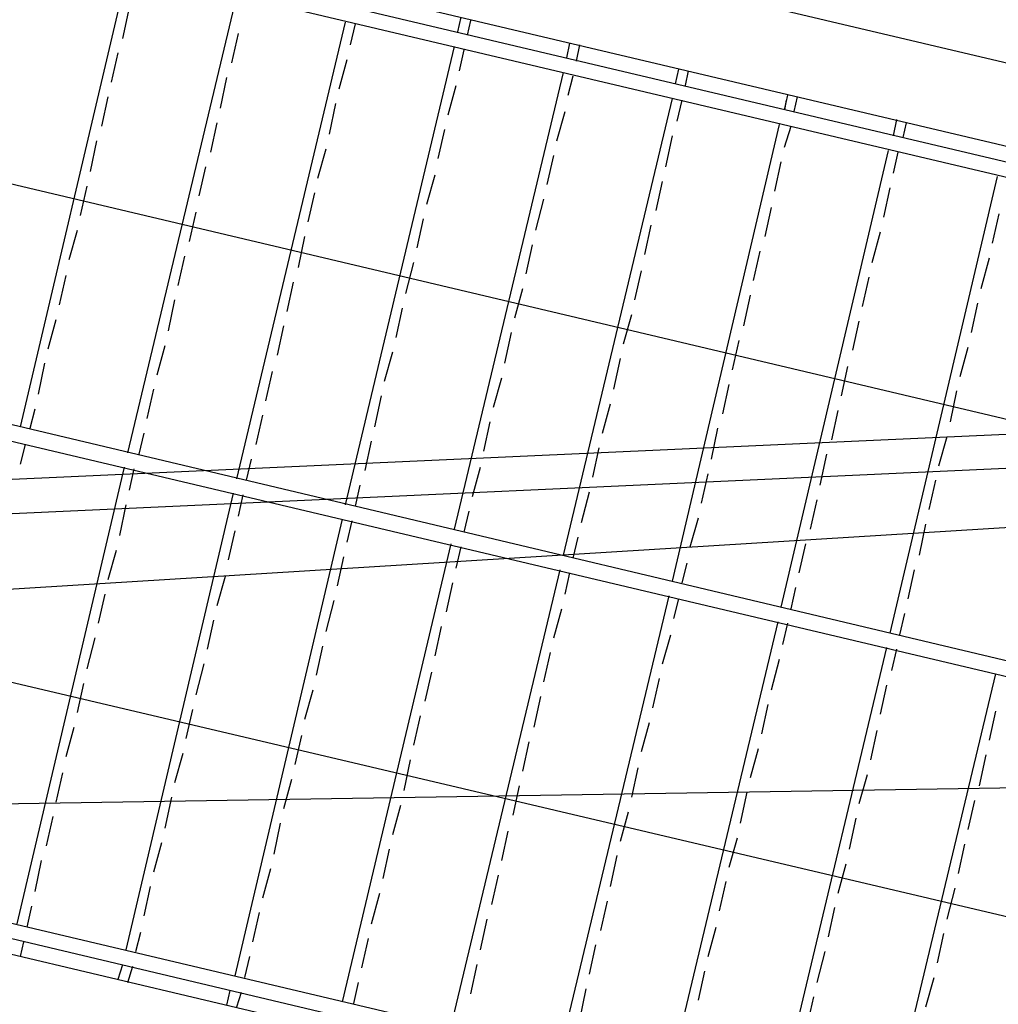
# Model space of a CAD drawing. Header units: feet. Extents: x -79 to 198, y -22 to 181.
# Tile 626 of 656: x 74.59 to 82.62, y 140.65 to 148.73. Entities that reach past the tile are written whole.
import ezdxf

# ---------------------------------------------------------------- set-up
doc = ezdxf.new("R2010")
doc.units = ezdxf.units.FT
doc.layers.add('A-LINEA', color=7, linetype='CONTINUOUS')

msp = doc.modelspace()

# ---------------------------------------------------------------- linework, layer by layer
at = {"layer": 'A-LINEA'}
for p, q in [((96.9333, 145.0044), (71.2267, 151.0844)), ((96.9333, 145.0044), (71.2267, 151.0844)), ((96.1333, 144.5111), (71.72, 150.2844)), ((96.1333, 144.5111), (71.72, 150.2844)), ((71.6933, 150.1644), (88.8933, 146.0978)), ((71.6933, 150.1644), (88.8933, 146.0978)), ((71.6667, 150.0444), (88.8667, 145.9778)), ((71.6667, 150.0444), (88.8667, 145.9778)), ((74.6, 145.3911), (75.48, 149.1378)), ((74.6, 145.3911), (75.48, 149.1378)), ((75.48, 145.1778), (76.3733, 148.9244)), ((75.48, 145.1778), (76.3733, 148.9244)), ((75.44, 148.5778), (75.4933, 148.8311)), ((75.44, 148.5778), (75.4933, 148.8311)), ((75.44, 148.5778), (75.4933, 148.8311)), ((75.44, 148.5778), (75.4933, 148.8311)), ((76.3733, 144.9644), (77.2667, 148.7111)), ((76.3733, 144.9644), (77.2667, 148.7111)), ((77.3067, 148.5244), (77.3467, 148.6978)), ((77.3067, 148.5244), (77.3467, 148.6978)), ((77.3067, 148.5244), (77.3467, 148.6978)), ((77.3067, 148.5244), (77.3467, 148.6978)), ((78.1867, 148.6311), (78.2133, 148.7511)), ((78.1867, 148.6311), (78.2133, 148.7511)), ((78.2667, 148.6044), (78.2933, 148.7244)), ((78.2667, 148.6044), (78.2933, 148.7244)), ((76.3333, 148.3778), (76.3867, 148.6178)), ((76.3333, 148.3778), (76.3867, 148.6178)), ((76.3333, 148.3778), (76.3867, 148.6178)), ((76.3333, 148.3778), (76.3867, 148.6178)), ((77.2667, 144.7511), (78.16, 148.5111)), ((77.2667, 144.7511), (78.16, 148.5111)), ((79.08, 148.4178), (79.1067, 148.5378)), ((79.08, 148.4178), (79.1067, 148.5378)), ((79.16, 148.3911), (79.1867, 148.5244)), ((79.16, 148.3911), (79.1867, 148.5244)), ((75.3467, 148.2178), (75.4, 148.4578)), ((75.3467, 148.2178), (75.4, 148.4578)), ((75.3467, 148.2178), (75.4, 148.4578)), ((75.3467, 148.2178), (75.4, 148.4578)), ((78.2, 148.3111), (78.24, 148.4844)), ((78.2, 148.3111), (78.24, 148.4844)), ((77.2133, 148.1644), (77.28, 148.4044)), ((77.2133, 148.1644), (77.28, 148.4044)), ((77.2133, 148.1644), (77.28, 148.4044)), ((77.2133, 148.1644), (77.28, 148.4044)), ((78.16, 144.5511), (79.0533, 148.2978)), ((78.16, 144.5511), (79.0533, 148.2978)), ((79.0933, 148.1111), (79.1333, 148.2711)), ((79.0933, 148.1111), (79.1333, 148.2711)), ((79.9733, 148.2044), (80, 148.3244)), ((79.9733, 148.2044), (80, 148.3244)), ((80.0533, 148.1911), (80.08, 148.3111)), ((80.0533, 148.1911), (80.08, 148.3111)), ((76.24, 148.0044), (76.2933, 148.2578)), ((76.24, 148.0044), (76.2933, 148.2578)), ((76.24, 148.0044), (76.2933, 148.2578)), ((76.24, 148.0044), (76.2933, 148.2578)), ((78.1067, 147.9511), (78.1733, 148.1911)), ((78.1067, 147.9511), (78.1733, 148.1911)), ((75.2667, 147.8578), (75.32, 148.0978)), ((75.2667, 147.8578), (75.32, 148.0978)), ((75.2667, 147.8578), (75.32, 148.0978)), ((75.2667, 147.8578), (75.32, 148.0978)), ((77.1333, 147.7911), (77.1867, 148.0444)), ((77.1333, 147.7911), (77.1867, 148.0444)), ((77.1333, 147.7911), (77.1867, 148.0444)), ((77.1333, 147.7911), (77.1867, 148.0444)), ((79.0533, 144.3378), (79.9467, 148.0844)), ((79.0533, 144.3378), (79.9467, 148.0844)), ((79.9867, 147.8978), (80.0267, 148.0711)), ((79.9867, 147.8978), (80.0267, 148.0711)), ((80.9467, 147.9778), (80.9733, 148.0978)), ((80.9467, 147.9778), (80.9733, 148.0978)), ((137.3218, 147.95), (37.3544, 141.7506)), ((137.3218, 147.95), (37.3544, 141.7506)), ((79, 147.7378), (79.0667, 147.9778)), ((79, 147.7378), (79.0667, 147.9778)), ((72.4667, 147.8711), (87.52, 144.3111)), ((72.4667, 147.8711), (87.52, 144.3111)), ((76.16, 147.6444), (76.2133, 147.8844)), ((76.16, 147.6444), (76.2133, 147.8844)), ((76.16, 147.6444), (76.2133, 147.8844)), ((76.16, 147.6444), (76.2133, 147.8844)), ((79.9467, 144.1244), (80.8267, 147.8711)), ((79.9467, 144.1244), (80.8267, 147.8711)), ((81.76, 147.7778), (81.7867, 147.9111)), ((81.76, 147.7778), (81.7867, 147.9111)), ((81.76, 147.7778), (81.7867, 147.9111)), ((81.76, 147.7778), (81.7867, 147.9111)), ((81.84, 147.7644), (81.8667, 147.8844)), ((81.84, 147.7644), (81.8667, 147.8844)), ((81.84, 147.7644), (81.8667, 147.8844)), ((81.84, 147.7644), (81.8667, 147.8844)), ((137.2414, 147.8002), (39.8639, 143.3866)), ((137.2414, 147.8002), (39.8639, 143.3866)), ((78.0267, 147.5911), (78.08, 147.8311)), ((78.0267, 147.5911), (78.08, 147.8311)), ((80.8667, 147.6844), (80.92, 147.8578)), ((80.8667, 147.6844), (80.92, 147.8578)), ((75.1733, 147.4844), (75.2267, 147.7378)), ((75.1733, 147.4844), (75.2267, 147.7378)), ((75.1733, 147.4844), (75.2267, 147.7378)), ((75.1733, 147.4844), (75.2267, 147.7378)), ((79.8933, 147.5244), (79.9467, 147.7778)), ((79.8933, 147.5244), (79.9467, 147.7778)), ((77.04, 147.4311), (77.1067, 147.6711)), ((77.04, 147.4311), (77.1067, 147.6711)), ((77.04, 147.4311), (77.1067, 147.6711)), ((77.04, 147.4311), (77.1067, 147.6711)), ((80.84, 143.9111), (81.72, 147.6578)), ((80.84, 143.9111), (81.72, 147.6578)), ((81.76, 147.4711), (81.8, 147.6444)), ((81.76, 147.4711), (81.8, 147.6444)), ((81.76, 147.4711), (81.8, 147.6444)), ((81.76, 147.4711), (81.8, 147.6444)), ((78.92, 147.3778), (78.9733, 147.6178)), ((78.92, 147.3778), (78.9733, 147.6178)), ((80.7867, 147.3244), (80.84, 147.5644)), ((80.7867, 147.3244), (80.84, 147.5644)), ((137.0738, 147.512), (40.0569, 143.1148)), ((137.0738, 147.512), (40.0569, 143.1148)), ((76.0667, 147.2844), (76.12, 147.5244)), ((76.0667, 147.2844), (76.12, 147.5244)), ((76.0667, 147.2844), (76.12, 147.5244)), ((76.0667, 147.2844), (76.12, 147.5244)), ((77.9333, 147.2178), (78, 147.4578)), ((77.9333, 147.2178), (78, 147.4578)), ((79.8133, 147.1644), (79.8667, 147.4044)), ((79.8133, 147.1644), (79.8667, 147.4044)), ((81.7333, 143.6978), (82.6133, 147.4444)), ((81.7333, 143.6978), (82.6133, 147.4444)), ((75.0933, 147.1244), (75.1467, 147.3644)), ((75.0933, 147.1244), (75.1467, 147.3644)), ((75.0933, 147.1244), (75.1467, 147.3644)), ((75.0933, 147.1244), (75.1467, 147.3644)), ((76.96, 147.0711), (77.0133, 147.3111)), ((76.96, 147.0711), (77.0133, 147.3111)), ((76.96, 147.0711), (77.0133, 147.3111)), ((76.96, 147.0711), (77.0133, 147.3111)), ((81.68, 147.1111), (81.7333, 147.3511)), ((81.68, 147.1111), (81.7333, 147.3511)), ((81.68, 147.1111), (81.7333, 147.3511)), ((81.68, 147.1111), (81.7333, 147.3511)), ((78.8267, 147.0044), (78.8933, 147.2578)), ((78.8267, 147.0044), (78.8933, 147.2578)), ((75.9867, 146.9111), (76.04, 147.1511)), ((75.9867, 146.9111), (76.04, 147.1511)), ((75.9867, 146.9111), (76.04, 147.1511)), ((75.9867, 146.9111), (76.04, 147.1511)), ((80.7067, 146.9511), (80.76, 147.1911)), ((80.7067, 146.9511), (80.76, 147.1911)), ((82.5733, 146.8978), (82.6267, 147.1378)), ((82.5733, 146.8978), (82.6267, 147.1378)), ((77.8533, 146.8578), (77.9067, 147.0978)), ((77.8533, 146.8578), (77.9067, 147.0978)), ((75, 146.7644), (75.0667, 147.0044)), ((75, 146.7644), (75.0667, 147.0044)), ((75, 146.7644), (75.0667, 147.0044)), ((75, 146.7644), (75.0667, 147.0044)), ((79.72, 146.8044), (79.7733, 147.0444)), ((79.72, 146.8044), (79.7733, 147.0444)), ((81.5867, 146.7378), (81.6533, 146.9911)), ((81.5867, 146.7378), (81.6533, 146.9911)), ((81.5867, 146.7378), (81.6533, 146.9911)), ((81.5867, 146.7378), (81.6533, 146.9911)), ((76.88, 146.6978), (76.9333, 146.9511)), ((76.88, 146.6978), (76.9333, 146.9511)), ((76.88, 146.6978), (76.9333, 146.9511)), ((76.88, 146.6978), (76.9333, 146.9511)), ((78.7467, 146.6444), (78.8, 146.8844)), ((78.7467, 146.6444), (78.8, 146.8844)), ((80.6133, 146.5911), (80.6667, 146.8311)), ((80.6133, 146.5911), (80.6667, 146.8311)), ((75.8933, 146.5511), (75.9467, 146.7911)), ((75.8933, 146.5511), (75.9467, 146.7911)), ((75.8933, 146.5511), (75.9467, 146.7911)), ((75.8933, 146.5511), (75.9467, 146.7911)), ((77.76, 146.4844), (77.8267, 146.7378)), ((77.76, 146.4844), (77.8267, 146.7378)), ((82.48, 146.5244), (82.5467, 146.7778)), ((82.48, 146.5244), (82.5467, 146.7778)), ((79.64, 146.4311), (79.6933, 146.6711)), ((79.64, 146.4311), (79.6933, 146.6711)), ((74.92, 146.3911), (74.9733, 146.6311)), ((74.92, 146.3911), (74.9733, 146.6311)), ((74.92, 146.3911), (74.9733, 146.6311)), ((74.92, 146.3911), (74.9733, 146.6311)), ((76.7867, 146.3378), (76.84, 146.5778)), ((76.7867, 146.3378), (76.84, 146.5778)), ((76.7867, 146.3378), (76.84, 146.5778)), ((76.7867, 146.3378), (76.84, 146.5778)), ((81.5067, 146.3778), (81.56, 146.6178)), ((81.5067, 146.3778), (81.56, 146.6178)), ((81.5067, 146.3778), (81.56, 146.6178)), ((81.5067, 146.3778), (81.56, 146.6178)), ((78.6533, 146.2844), (78.72, 146.5244)), ((78.6533, 146.2844), (78.72, 146.5244)), ((75.8133, 146.1778), (75.8667, 146.4311)), ((75.8133, 146.1778), (75.8667, 146.4311)), ((75.8133, 146.1778), (75.8667, 146.4311)), ((75.8133, 146.1778), (75.8667, 146.4311)), ((80.5333, 146.2178), (80.5867, 146.4711)), ((80.5333, 146.2178), (80.5867, 146.4711)), ((77.68, 146.1244), (77.7333, 146.3644)), ((77.68, 146.1244), (77.7333, 146.3644)), ((82.4, 146.1644), (82.4533, 146.4044)), ((82.4, 146.1644), (82.4533, 146.4044)), ((74.8267, 146.0311), (74.8933, 146.2711)), ((74.8267, 146.0311), (74.8933, 146.2711)), ((74.8267, 146.0311), (74.8933, 146.2711)), ((74.8267, 146.0311), (74.8933, 146.2711)), ((79.5467, 146.0711), (79.6133, 146.3111)), ((79.5467, 146.0711), (79.6133, 146.3111)), ((81.4267, 146.0178), (81.48, 146.2578)), ((81.4267, 146.0178), (81.48, 146.2578)), ((81.4267, 146.0178), (81.48, 146.2578)), ((81.4267, 146.0178), (81.48, 146.2578)), ((76.7067, 145.9778), (76.76, 146.2178)), ((76.7067, 145.9778), (76.76, 146.2178)), ((76.7067, 145.9778), (76.76, 146.2178)), ((76.7067, 145.9778), (76.76, 146.2178)), ((70.76, 146.1644), (87.9467, 142.0978)), ((70.76, 146.1644), (87.9467, 142.0978)), ((78.5733, 145.9111), (78.6267, 146.1644)), ((78.5733, 145.9111), (78.6267, 146.1644)), ((80.44, 145.8578), (80.4933, 146.0978)), ((80.44, 145.8578), (80.4933, 146.0978)), ((75.72, 145.8178), (75.7867, 146.0578)), ((75.72, 145.8178), (75.7867, 146.0578)), ((75.72, 145.8178), (75.7867, 146.0578)), ((75.72, 145.8178), (75.7867, 146.0578)), ((82.3067, 145.8044), (82.3733, 146.0444)), ((82.3067, 145.8044), (82.3733, 146.0444)), ((77.5867, 145.7644), (77.6533, 146.0044)), ((77.5867, 145.7644), (77.6533, 146.0044)), ((79.4667, 145.6978), (79.52, 145.9511)), ((79.4667, 145.6978), (79.52, 145.9511)), ((74.7467, 145.6578), (74.8, 145.9111)), ((74.7467, 145.6578), (74.8, 145.9111)), ((74.7467, 145.6578), (74.8, 145.9111)), ((74.7467, 145.6578), (74.8, 145.9111)), ((76.6133, 145.6044), (76.6667, 145.8444)), ((76.6133, 145.6044), (76.6667, 145.8444)), ((76.6133, 145.6044), (76.6667, 145.8444)), ((76.6133, 145.6044), (76.6667, 145.8444)), ((81.3333, 145.6444), (81.3867, 145.8844)), ((81.3333, 145.6444), (81.3867, 145.8844)), ((81.3333, 145.6444), (81.3867, 145.8844)), ((81.3333, 145.6444), (81.3867, 145.8844)), ((78.48, 145.5511), (78.5467, 145.7911)), ((78.48, 145.5511), (78.5467, 145.7911)), ((75.64, 145.4578), (75.6933, 145.6978)), ((75.64, 145.4578), (75.6933, 145.6978)), ((75.64, 145.4578), (75.6933, 145.6978)), ((75.64, 145.4578), (75.6933, 145.6978)), ((80.36, 145.4978), (80.4133, 145.7378)), ((80.36, 145.4978), (80.4133, 145.7378)), ((82.2267, 145.4311), (82.28, 145.6844)), ((82.2267, 145.4311), (82.28, 145.6844)), ((77.5067, 145.3911), (77.56, 145.6444)), ((77.5067, 145.3911), (77.56, 145.6444)), ((74.68, 145.3778), (74.72, 145.5378)), ((74.68, 145.3778), (74.72, 145.5378)), ((74.68, 145.3778), (74.72, 145.5378)), ((74.68, 145.3778), (74.72, 145.5378)), ((79.3733, 145.3378), (79.44, 145.5778)), ((79.3733, 145.3378), (79.44, 145.5778)), ((81.2533, 145.2844), (81.3067, 145.5244)), ((81.2533, 145.2844), (81.3067, 145.5244)), ((81.2533, 145.2844), (81.3067, 145.5244)), ((81.2533, 145.2844), (81.3067, 145.5244)), ((76.5333, 145.2444), (76.5867, 145.4844)), ((76.5333, 145.2444), (76.5867, 145.4844)), ((76.5333, 145.2444), (76.5867, 145.4844)), ((76.5333, 145.2444), (76.5867, 145.4844)), ((78.4, 145.1911), (78.4533, 145.4311)), ((78.4, 145.1911), (78.4533, 145.4311)), ((80.2667, 145.1244), (80.32, 145.3778)), ((80.2667, 145.1244), (80.32, 145.3778)), ((75.5733, 145.1644), (75.6133, 145.3378)), ((75.5733, 145.1644), (75.6133, 145.3378)), ((75.5733, 145.1644), (75.6133, 145.3378)), ((75.5733, 145.1644), (75.6133, 145.3378)), ((82.1333, 145.0711), (82.2, 145.3111)), ((82.1333, 145.0711), (82.2, 145.3111)), ((74.6, 145.0844), (74.64, 145.2444)), ((74.6, 145.0844), (74.64, 145.2444)), ((74.6, 145.0844), (74.64, 145.2444)), ((74.6, 145.0844), (74.64, 145.2444)), ((77.4267, 145.0311), (77.48, 145.2711)), ((77.4267, 145.0311), (77.48, 145.2711)), ((79.2933, 144.9778), (79.3467, 145.2178)), ((79.2933, 144.9778), (79.3467, 145.2178)), ((76.4533, 144.9511), (76.4933, 145.1244)), ((76.4533, 144.9511), (76.4933, 145.1244)), ((76.4533, 144.9511), (76.4933, 145.1244)), ((76.4533, 144.9511), (76.4933, 145.1244)), ((81.16, 144.9111), (81.2133, 145.1644)), ((81.16, 144.9111), (81.2133, 145.1644)), ((81.16, 144.9111), (81.2133, 145.1644)), ((81.16, 144.9111), (81.2133, 145.1644)), ((74.5733, 141.3111), (75.4533, 145.0578)), ((74.5733, 141.3111), (75.4533, 145.0578)), ((75.4933, 144.8711), (75.5333, 145.0444)), ((75.4933, 144.8711), (75.5333, 145.0444)), ((75.4933, 144.8711), (75.5333, 145.0444)), ((75.4933, 144.8711), (75.5333, 145.0444)), ((78.3067, 144.8178), (78.3733, 145.0578)), ((78.3067, 144.8178), (78.3733, 145.0578)), ((80.1867, 144.7644), (80.24, 145.0044)), ((80.1867, 144.7644), (80.24, 145.0044)), ((77.3467, 144.7378), (77.3867, 144.9111)), ((77.3467, 144.7378), (77.3867, 144.9111)), ((82.0533, 144.7111), (82.1067, 144.9511)), ((82.0533, 144.7111), (82.1067, 144.9511)), ((75.4667, 141.0978), (76.3467, 144.8444)), ((75.4667, 141.0978), (76.3467, 144.8444)), ((76.3867, 144.6578), (76.4267, 144.8311)), ((76.3867, 144.6578), (76.4267, 144.8311)), ((76.3867, 144.6578), (76.4267, 144.8311)), ((76.3867, 144.6578), (76.4267, 144.8311)), ((79.2, 144.6044), (79.2667, 144.8578)), ((79.2, 144.6044), (79.2667, 144.8578)), ((75.4133, 144.4978), (75.4667, 144.7511)), ((75.4133, 144.4978), (75.4667, 144.7511)), ((75.4133, 144.4978), (75.4667, 144.7511)), ((75.4133, 144.4978), (75.4667, 144.7511)), ((81.08, 144.5511), (81.1333, 144.7911)), ((81.08, 144.5511), (81.1333, 144.7911)), ((81.08, 144.5511), (81.1333, 144.7911)), ((81.08, 144.5511), (81.1333, 144.7911)), ((78.24, 144.5244), (78.28, 144.6978)), ((78.24, 144.5244), (78.28, 144.6978)), ((80.0933, 144.4044), (80.16, 144.6444)), ((80.0933, 144.4044), (80.16, 144.6444)), ((76.36, 140.8844), (77.24, 144.6311)), ((76.36, 140.8844), (77.24, 144.6311)), ((77.28, 144.4444), (77.32, 144.6178)), ((77.28, 144.4444), (77.32, 144.6178)), ((81.9733, 144.3378), (82.0267, 144.5911)), ((81.9733, 144.3378), (82.0267, 144.5911)), ((76.3067, 144.2978), (76.36, 144.5378)), ((76.3067, 144.2978), (76.36, 144.5378)), ((76.3067, 144.2978), (76.36, 144.5378)), ((76.3067, 144.2978), (76.36, 144.5378)), ((79.1333, 144.3111), (79.1733, 144.4844)), ((79.1333, 144.3111), (79.1733, 144.4844)), ((77.24, 140.6711), (78.1333, 144.4311)), ((77.24, 140.6711), (78.1333, 144.4311)), ((78.1733, 144.2311), (78.2133, 144.4044)), ((78.1733, 144.2311), (78.2133, 144.4044)), ((80.9867, 144.1911), (81.04, 144.4311)), ((80.9867, 144.1911), (81.04, 144.4311)), ((80.9867, 144.1911), (81.04, 144.4311)), ((80.9867, 144.1911), (81.04, 144.4311)), ((75.32, 144.1378), (75.3867, 144.3778)), ((75.32, 144.1378), (75.3867, 144.3778)), ((75.32, 144.1378), (75.3867, 144.3778)), ((75.32, 144.1378), (75.3867, 144.3778)), ((77.2, 144.0844), (77.2533, 144.3244)), ((77.2, 144.0844), (77.2533, 144.3244)), ((80.0267, 144.1111), (80.0667, 144.2711)), ((80.0267, 144.1111), (80.0667, 144.2711)), ((76.2133, 143.9244), (76.28, 144.1644)), ((76.2133, 143.9244), (76.28, 144.1644)), ((76.2133, 143.9244), (76.28, 144.1644)), ((76.2133, 143.9244), (76.28, 144.1644)), ((78.1333, 140.4711), (79.0267, 144.2178)), ((78.1333, 140.4711), (79.0267, 144.2178)), ((79.0667, 144.0178), (79.1067, 144.1911)), ((79.0667, 144.0178), (79.1067, 144.1911)), ((81.88, 143.9778), (81.9333, 144.2178)), ((81.88, 143.9778), (81.9333, 144.2178)), ((78.0933, 143.8711), (78.1467, 144.1111)), ((78.0933, 143.8711), (78.1467, 144.1111)), ((80.92, 143.8978), (80.96, 144.0711)), ((80.92, 143.8978), (80.96, 144.0711)), ((80.92, 143.8978), (80.96, 144.0711)), ((80.92, 143.8978), (80.96, 144.0711)), ((71.52, 144.0044), (86.6133, 140.4444)), ((71.52, 144.0044), (86.6133, 140.4444)), ((75.24, 143.7778), (75.2933, 144.0178)), ((75.24, 143.7778), (75.2933, 144.0178)), ((75.24, 143.7778), (75.2933, 144.0178)), ((75.24, 143.7778), (75.2933, 144.0178)), ((79.0267, 140.2578), (79.92, 144.0044)), ((79.0267, 140.2578), (79.92, 144.0044)), ((77.1067, 143.7111), (77.1733, 143.9644)), ((77.1067, 143.7111), (77.1733, 143.9644)), ((79.96, 143.8178), (80, 143.9778)), ((79.96, 143.8178), (80, 143.9778)), ((78.9733, 143.6578), (79.04, 143.8978)), ((78.9733, 143.6578), (79.04, 143.8978)), ((81.8133, 143.6844), (81.8533, 143.8578)), ((81.8133, 143.6844), (81.8533, 143.8578)), ((76.1333, 143.5644), (76.1867, 143.8044)), ((76.1333, 143.5644), (76.1867, 143.8044)), ((76.1333, 143.5644), (76.1867, 143.8044)), ((76.1333, 143.5644), (76.1867, 143.8044)), ((78, 143.5111), (78.0533, 143.7511)), ((78, 143.5111), (78.0533, 143.7511)), ((79.92, 140.0444), (80.8133, 143.7911)), ((79.92, 140.0444), (80.8133, 143.7911)), ((80.8533, 143.6044), (80.8933, 143.7778)), ((80.8533, 143.6044), (80.8933, 143.7778)), ((80.8533, 143.6044), (80.8933, 143.7778)), ((80.8533, 143.6044), (80.8933, 143.7778)), ((79.8667, 143.4444), (79.9333, 143.6844)), ((79.8667, 143.4444), (79.9333, 143.6844)), ((75.1467, 143.4044), (75.2133, 143.6578)), ((75.1467, 143.4044), (75.2133, 143.6578)), ((75.1467, 143.4044), (75.2133, 143.6578)), ((75.1467, 143.4044), (75.2133, 143.6578)), ((77.0267, 143.3511), (77.08, 143.5911)), ((77.0267, 143.3511), (77.08, 143.5911)), ((78.8933, 143.2978), (78.9467, 143.5378)), ((78.8933, 143.2978), (78.9467, 143.5378)), ((80.8133, 139.8311), (81.7067, 143.5778)), ((80.8133, 139.8311), (81.7067, 143.5778)), ((81.7467, 143.3911), (81.7867, 143.5644)), ((81.7467, 143.3911), (81.7867, 143.5644)), ((76.04, 143.1911), (76.1067, 143.4444)), ((76.04, 143.1911), (76.1067, 143.4444)), ((76.04, 143.1911), (76.1067, 143.4444)), ((76.04, 143.1911), (76.1067, 143.4444)), ((80.76, 143.2311), (80.8267, 143.4844)), ((80.76, 143.2311), (80.8267, 143.4844)), ((80.76, 143.2311), (80.8267, 143.4844)), ((80.76, 143.2311), (80.8267, 143.4844)), ((77.92, 143.1378), (77.9733, 143.3778)), ((77.92, 143.1378), (77.9733, 143.3778)), ((81.7067, 139.6178), (82.6, 143.3644)), ((81.7067, 139.6178), (82.6, 143.3644)), ((134.895, 143.2722), (37.2384, 141.6899)), ((134.895, 143.2722), (37.2384, 141.6899)), ((75.0667, 143.0444), (75.12, 143.2844)), ((75.0667, 143.0444), (75.12, 143.2844)), ((75.0667, 143.0444), (75.12, 143.2844)), ((75.0667, 143.0444), (75.12, 143.2844)), ((79.7867, 143.0844), (79.84, 143.3244)), ((79.7867, 143.0844), (79.84, 143.3244)), ((81.6533, 143.0311), (81.7067, 143.2711)), ((81.6533, 143.0311), (81.7067, 143.2711)), ((76.9333, 142.9911), (77, 143.2311)), ((76.9333, 142.9911), (77, 143.2311)), ((78.8133, 142.9244), (78.8667, 143.1778)), ((78.8133, 142.9244), (78.8667, 143.1778)), ((80.68, 142.8711), (80.7333, 143.1111)), ((80.68, 142.8711), (80.7333, 143.1111)), ((80.68, 142.8711), (80.7333, 143.1111)), ((80.68, 142.8711), (80.7333, 143.1111)), ((75.96, 142.8311), (76.0133, 143.0711)), ((75.96, 142.8311), (76.0133, 143.0711)), ((75.96, 142.8311), (76.0133, 143.0711)), ((75.96, 142.8311), (76.0133, 143.0711)), ((77.8267, 142.7778), (77.88, 143.0178)), ((77.8267, 142.7778), (77.88, 143.0178)), ((82.5467, 142.8178), (82.6, 143.0578)), ((82.5467, 142.8178), (82.6, 143.0578)), ((79.6933, 142.7244), (79.76, 142.9644)), ((79.6933, 142.7244), (79.76, 142.9644)), ((74.9733, 142.6844), (75.04, 142.9244)), ((74.9733, 142.6844), (75.04, 142.9244)), ((74.9733, 142.6844), (75.04, 142.9244)), ((74.9733, 142.6844), (75.04, 142.9244)), ((76.8533, 142.6178), (76.9067, 142.8578)), ((76.8533, 142.6178), (76.9067, 142.8578)), ((81.5733, 142.6578), (81.6267, 142.8978)), ((81.5733, 142.6578), (81.6267, 142.8978)), ((78.72, 142.5644), (78.7733, 142.8044)), ((78.72, 142.5644), (78.7733, 142.8044)), ((75.8667, 142.4711), (75.9333, 142.7111)), ((75.8667, 142.4711), (75.9333, 142.7111)), ((75.8667, 142.4711), (75.9333, 142.7111)), ((75.8667, 142.4711), (75.9333, 142.7111)), ((80.5867, 142.5111), (80.6533, 142.7511)), ((80.5867, 142.5111), (80.6533, 142.7511)), ((80.5867, 142.5111), (80.6533, 142.7511)), ((80.5867, 142.5111), (80.6533, 142.7511)), ((82.4667, 142.4444), (82.52, 142.6978)), ((82.4667, 142.4444), (82.52, 142.6978)), ((77.7467, 142.4044), (77.8, 142.6578)), ((77.7467, 142.4044), (77.8, 142.6578)), ((74.8933, 142.3111), (74.9467, 142.5511)), ((74.8933, 142.3111), (74.9467, 142.5511)), ((74.8933, 142.3111), (74.9467, 142.5511)), ((74.8933, 142.3111), (74.9467, 142.5511)), ((79.6133, 142.3511), (79.6667, 142.5911)), ((79.6133, 142.3511), (79.6667, 142.5911)), ((81.48, 142.2978), (81.5467, 142.5378)), ((81.48, 142.2978), (81.5467, 142.5378)), ((76.76, 142.2578), (76.8267, 142.4978)), ((76.76, 142.2578), (76.8267, 142.4978)), ((69.8667, 142.4178), (86.2933, 138.5378)), ((69.8667, 142.4178), (86.2933, 138.5378)), ((78.64, 142.2044), (78.6933, 142.4444)), ((78.64, 142.2044), (78.6933, 142.4444)), ((80.5067, 142.1378), (80.56, 142.3911)), ((80.5067, 142.1378), (80.56, 142.3911)), ((80.5067, 142.1378), (80.56, 142.3911)), ((80.5067, 142.1378), (80.56, 142.3911)), ((69.84, 142.2978), (86.2, 138.4311)), ((69.84, 142.2978), (86.2, 138.4311)), ((75.7867, 142.0978), (75.84, 142.3511)), ((75.7867, 142.0978), (75.84, 142.3511)), ((75.7867, 142.0978), (75.84, 142.3511)), ((75.7867, 142.0978), (75.84, 142.3511)), ((82.3733, 142.0844), (82.4267, 142.3244)), ((82.3733, 142.0844), (82.4267, 142.3244)), ((77.6533, 142.0444), (77.72, 142.2844)), ((77.6533, 142.0444), (77.72, 142.2844)), ((79.52, 141.9911), (79.5867, 142.2311)), ((79.52, 141.9911), (79.5867, 142.2311)), ((69.8133, 142.1778), (86.1067, 138.3244)), ((69.8133, 142.1778), (86.1067, 138.3244)), ((74.8133, 141.9511), (74.8667, 142.1911)), ((74.8133, 141.9511), (74.8667, 142.1911)), ((74.8133, 141.9511), (74.8667, 142.1911)), ((74.8133, 141.9511), (74.8667, 142.1911)), ((76.68, 141.8844), (76.7333, 142.1378)), ((76.68, 141.8844), (76.7333, 142.1378)), ((81.4, 141.9244), (81.4533, 142.1778)), ((81.4, 141.9244), (81.4533, 142.1778)), ((78.5467, 141.8311), (78.6, 142.0711)), ((78.5467, 141.8311), (78.6, 142.0711)), ((75.6933, 141.7378), (75.76, 141.9778)), ((75.6933, 141.7378), (75.76, 141.9778)), ((75.6933, 141.7378), (75.76, 141.9778)), ((75.6933, 141.7378), (75.76, 141.9778)), ((80.4133, 141.7778), (80.48, 142.0178)), ((80.4133, 141.7778), (80.48, 142.0178)), ((80.4133, 141.7778), (80.48, 142.0178)), ((80.4133, 141.7778), (80.48, 142.0178)), ((77.5733, 141.6844), (77.6267, 141.9244)), ((77.5733, 141.6844), (77.6267, 141.9244)), ((82.2933, 141.7244), (82.3467, 141.9644)), ((82.2933, 141.7244), (82.3467, 141.9644)), ((74.72, 141.5778), (74.7733, 141.8311)), ((74.72, 141.5778), (74.7733, 141.8311)), ((74.72, 141.5778), (74.7733, 141.8311)), ((74.72, 141.5778), (74.7733, 141.8311)), ((79.44, 141.6178), (79.4933, 141.8711)), ((79.44, 141.6178), (79.4933, 141.8711)), ((81.3067, 141.5644), (81.3733, 141.8044)), ((81.3067, 141.5644), (81.3733, 141.8044)), ((76.5867, 141.5244), (76.6533, 141.7644)), ((76.5867, 141.5244), (76.6533, 141.7644)), ((78.4667, 141.4711), (78.52, 141.7111)), ((78.4667, 141.4711), (78.52, 141.7111)), ((80.3333, 141.4178), (80.3867, 141.6578)), ((80.3333, 141.4178), (80.3867, 141.6578)), ((80.3333, 141.4178), (80.3867, 141.6578)), ((80.3333, 141.4178), (80.3867, 141.6578)), ((75.6133, 141.3778), (75.6667, 141.6178)), ((75.6133, 141.3778), (75.6667, 141.6178)), ((75.6133, 141.3778), (75.6667, 141.6178)), ((75.6133, 141.3778), (75.6667, 141.6178)), ((77.48, 141.3111), (77.5467, 141.5644)), ((77.48, 141.3111), (77.5467, 141.5644)), ((82.2, 141.3511), (82.2667, 141.6044)), ((82.2, 141.3511), (82.2667, 141.6044)), ((79.36, 141.2578), (79.4133, 141.4978)), ((79.36, 141.2578), (79.4133, 141.4978)), ((74.6533, 141.2844), (74.6933, 141.4578)), ((74.6533, 141.2844), (74.6933, 141.4578)), ((74.6533, 141.2844), (74.6933, 141.4578)), ((74.6533, 141.2844), (74.6933, 141.4578)), ((76.5067, 141.1644), (76.56, 141.4044)), ((76.5067, 141.1644), (76.56, 141.4044)), ((81.2267, 141.2044), (81.28, 141.4444)), ((81.2267, 141.2044), (81.28, 141.4444)), ((78.3733, 141.0978), (78.4267, 141.3511)), ((78.3733, 141.0978), (78.4267, 141.3511)), ((75.5467, 141.0844), (75.5867, 141.2444)), ((75.5467, 141.0844), (75.5867, 141.2444)), ((75.5467, 141.0844), (75.5867, 141.2444)), ((75.5467, 141.0844), (75.5867, 141.2444)), ((80.24, 141.0444), (80.3067, 141.2844)), ((80.24, 141.0444), (80.3067, 141.2844)), ((80.24, 141.0444), (80.3067, 141.2844)), ((80.24, 141.0444), (80.3067, 141.2844)), ((74.6, 141.0444), (74.6267, 141.1644)), ((74.6, 141.0444), (74.6267, 141.1644)), ((74.6, 141.0444), (74.6267, 141.1644)), ((74.6, 141.0444), (74.6267, 141.1644)), ((77.4, 140.9511), (77.4533, 141.1911)), ((77.4, 140.9511), (77.4533, 141.1911)), ((82.12, 140.9911), (82.1733, 141.2311)), ((82.12, 140.9911), (82.1733, 141.2311)), ((79.2667, 140.8978), (79.32, 141.1378)), ((79.2667, 140.8978), (79.32, 141.1378)), ((81.1333, 140.8311), (81.2, 141.0844)), ((81.1333, 140.8311), (81.2, 141.0844)), ((76.44, 140.8711), (76.48, 141.0444)), ((76.44, 140.8711), (76.48, 141.0444)), ((75.4, 140.8578), (75.44, 140.9778)), ((75.4, 140.8578), (75.44, 140.9778)), ((75.4, 140.8578), (75.44, 140.9778)), ((75.4, 140.8578), (75.44, 140.9778)), ((75.48, 140.8311), (75.52, 140.9644)), ((75.48, 140.8311), (75.52, 140.9644)), ((75.48, 140.8311), (75.52, 140.9644)), ((75.48, 140.8311), (75.52, 140.9644)), ((78.2933, 140.7378), (78.3467, 140.9778)), ((78.2933, 140.7378), (78.3467, 140.9778)), ((80.16, 140.6844), (80.2133, 140.9244)), ((80.16, 140.6844), (80.2133, 140.9244)), ((80.16, 140.6844), (80.2133, 140.9244)), ((80.16, 140.6844), (80.2133, 140.9244)), ((82.0267, 140.6311), (82.0933, 140.8711)), ((82.0267, 140.6311), (82.0933, 140.8711)), ((76.2933, 140.6444), (76.32, 140.7644)), ((76.2933, 140.6444), (76.32, 140.7644)), ((77.3333, 140.6578), (77.3733, 140.8311)), ((77.3333, 140.6578), (77.3733, 140.8311)), ((79.1867, 140.5244), (79.24, 140.7778)), ((79.1867, 140.5244), (79.24, 140.7778)), ((76.3733, 140.6311), (76.4133, 140.7511)), ((76.3733, 140.6311), (76.4133, 140.7511)), ((81.0533, 140.4711), (81.1067, 140.7111)), ((81.0533, 140.4711), (81.1067, 140.7111))]:
    msp.add_line(p, q, dxfattribs=at)
for points in [[(80.88, 148.0711), (80.8667, 147.9911), (80.8933, 148.1111)], [(80.88, 148.0711), (80.8667, 147.9911), (80.8933, 148.1111)], [(70.7867, 146.2978), (87.9733, 142.2178), (87.9467, 142.0978)], [(70.7867, 146.2978), (87.9733, 142.2178), (87.9467, 142.0978)]]:
    msp.add_lwpolyline(points, dxfattribs=at)

doc.saveas('drawing.dxf')
